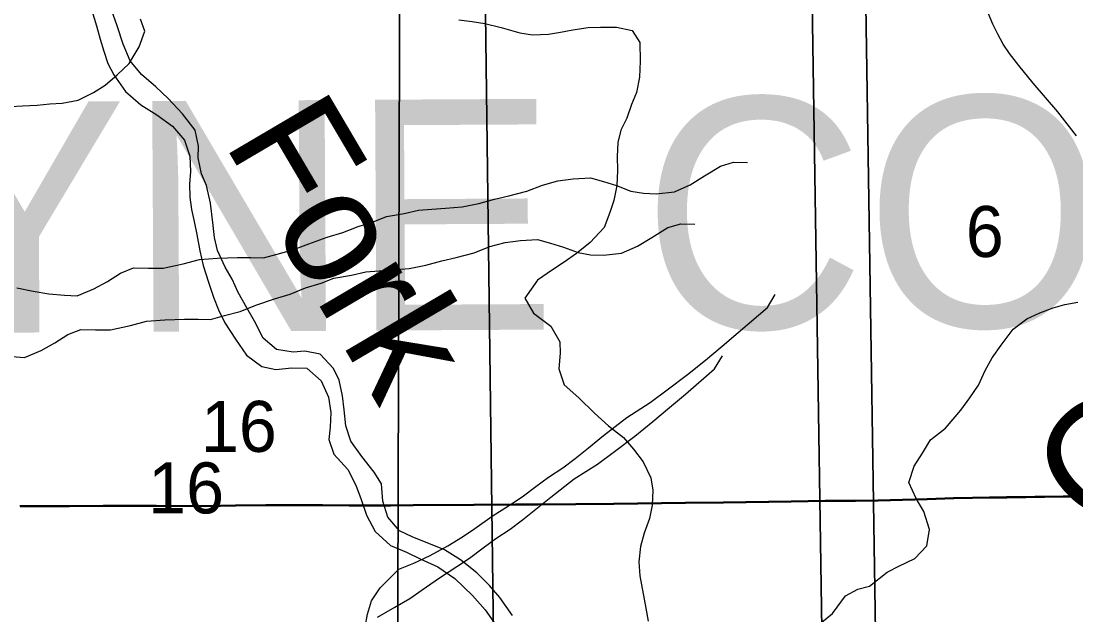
# Model space of a CAD drawing. Extents: x -21.1 to 50.3, y -4.9 to 22.1.
# Drawn here: x 5.141 to 6.007, y 16.301 to 16.789 of the extents above; entities that cross this region are included whole.
import ezdxf

# ---------------------------------------------------------------- set-up
doc = ezdxf.new("R2010")
doc.units = 0
for name, color, linetype in [('GM_X_County_Road', 7, 'Continuous'), ('GM_X_County_Text', 7, 'Continuous'), ('GM_X_Minor_River', 7, 'Continuous'), ('GM_X_Minor_River_Text', 7, 'Continuous'), ('GM_X_Rail_Line_Text', 7, 'Continuous'), ('GM_X_Section', 7, 'Continuous'), ('GM_X_Section_Text', 7, 'Continuous'), ('GM_X_Township_Road', 7, 'Continuous'), ('SH_Cut_Line', 7, 'Continuous')]:
    doc.layers.add(name, color=color, linetype=linetype)

msp = doc.modelspace()

# ---------------------------------------------------------------- linework, layer by layer
at = {"layer": 'GM_X_County_Road'}
msp.add_lwpolyline([(6.00703, 16.69429), (6.00335, 16.69938), (5.99167, 16.71399), (5.97154, 16.73771), (5.95967, 16.75206), (5.95214, 16.76189), (5.94705, 16.76962), (5.94255, 16.77771), (5.93847, 16.78605), (5.9348, 16.79458)], dxfattribs=at)
at = {"layer": 'GM_X_Minor_River'}
for points in [[(5.19917, 16.79722), (5.20289, 16.78468), (5.20585, 16.77366), (5.20882, 16.76378), (5.21217, 16.75389), (5.21704, 16.74437), (5.22682, 16.73066)], [(5.23982, 16.74462), (5.2304, 16.75605), (5.2248, 16.76975), (5.21997, 16.78457), (5.21512, 16.79788)], [(5.13259, 16.71845), (5.14209, 16.71906), (5.15426, 16.71964), (5.16452, 16.72062), (5.17479, 16.72122), (5.18774, 16.72369), (5.20038, 16.72996), (5.20996, 16.73589), (5.21997, 16.74447), (5.22961, 16.75382), (5.2378, 16.76737), (5.24256, 16.78022), (5.23891, 16.79015)], [(5.50022, 16.7896), (5.51122, 16.78829), (5.52145, 16.78662), (5.53507, 16.78337), (5.55019, 16.77897), (5.5608, 16.77729), (5.57373, 16.77785), (5.58363, 16.7796), (5.59391, 16.78134), (5.60648, 16.78343), (5.61636, 16.78366), (5.62965, 16.78346), (5.64252, 16.78099), (5.64882, 16.77101), (5.64897, 16.75582), (5.64838, 16.74253), (5.64591, 16.73003), (5.64196, 16.72021), (5.63798, 16.70888)], [(5.54431, 16.30072), (5.53378, 16.31559), (5.5255, 16.3255), (5.51494, 16.33581), (5.50172, 16.34652), (5.4885, 16.35457), (5.462, 16.36535), (5.45141, 16.37035), (5.44199, 16.38141), (5.4379, 16.39472), (5.43686, 16.40876), (5.43085, 16.41828), (5.42068, 16.43125), (5.41166, 16.44382), (5.40757, 16.45637), (5.40614, 16.46965), (5.40469, 16.48105), (5.40212, 16.49396), (5.39725, 16.50348), (5.38632, 16.51531), (5.37381, 16.51766), (5.36432, 16.51696), (5.35067, 16.51894), (5.33973, 16.52849), (5.33261, 16.5422), (5.32623, 16.55324), (5.3191, 16.5658), (5.31424, 16.57684), (5.30861, 16.58673), (5.30225, 16.60043), (5.29966, 16.61107), (5.29822, 16.62322), (5.29643, 16.63917), (5.29311, 16.65361), (5.289, 16.66312), (5.28643, 16.67641), (5.28649, 16.6859), (5.28392, 16.69919), (5.27338, 16.71254), (5.2617, 16.72513), (5.25152, 16.73468), (5.23982, 16.74462)], [(5.22682, 16.73066), (5.23927, 16.71996), (5.2525, 16.71153), (5.26535, 16.70234), (5.27514, 16.6909), (5.27961, 16.67759), (5.2799, 16.66507), (5.27908, 16.65483), (5.27939, 16.64421), (5.28084, 16.63395), (5.28305, 16.62408), (5.28525, 16.61344), (5.28782, 16.60014), (5.2904, 16.58799), (5.29486, 16.5743), (5.29896, 16.56213), (5.30307, 16.55149), (5.30831, 16.54083), (5.31695, 16.5275), (5.32597, 16.51454), (5.33843, 16.50498), (5.35018, 16.50263), (5.3631, 16.50407), (5.37562, 16.50361), (5.38732, 16.49329), (5.3933, 16.47998), (5.39511, 16.46745), (5.39466, 16.45531), (5.39345, 16.44507), (5.39755, 16.43329), (5.40923, 16.42069), (5.4156, 16.40776), (5.42007, 16.39597), (5.42454, 16.38304), (5.43167, 16.36971), (5.44411, 16.35826), (5.45736, 16.35286), (5.46909, 16.3471), (5.48309, 16.34056), (5.49707, 16.33099), (5.5114, 16.31724), (5.52195, 16.30542), (5.53097, 16.29246)], [(5.63798, 16.70888), (5.63327, 16.69907), (5.63083, 16.68885), (5.63028, 16.67747), (5.63048, 16.66607), (5.62991, 16.65354), (5.62744, 16.64142), (5.62425, 16.63159), (5.6195, 16.61913), (5.60791, 16.60677), (5.59676, 16.59782), (5.58677, 16.59076), (5.57718, 16.58444), (5.56489, 16.57589), (5.55441, 16.56124), (5.56143, 16.54897), (5.5757, 16.53812), (5.5831, 16.52547), (5.58333, 16.51597), (5.58237, 16.50307), (5.58672, 16.49009), (5.59871, 16.47927), (5.61143, 16.46692), (5.62305, 16.45649), (5.63543, 16.4468), (5.64363, 16.43719), (5.65145, 16.42681), (5.65771, 16.4138), (5.65945, 16.40352), (5.65888, 16.39137), (5.65681, 16.38038), (5.65244, 16.36829), (5.64923, 16.35733), (5.6479, 16.34481), (5.64886, 16.3334), (5.65376, 16.30674), (5.6555, 16.29607)], [(5.13746, 16.56956), (5.15079, 16.56698), (5.16375, 16.56477), (5.17669, 16.5637), (5.18697, 16.563), (5.20065, 16.56878), (5.21203, 16.57492), (5.22265, 16.58181), (5.23328, 16.58605), (5.24547, 16.58574), (5.25765, 16.58581), (5.274, 16.58932), (5.2873, 16.59281), (5.30214, 16.59403), (5.3185, 16.5945), (5.32954, 16.59456), (5.33982, 16.59424), (5.35122, 16.59734), (5.36414, 16.60083), (5.37706, 16.60584), (5.39225, 16.61124), (5.40517, 16.61512), (5.4177, 16.62012), (5.43062, 16.62399), (5.44088, 16.62823), (5.45533, 16.63059), (5.46711, 16.63331), (5.47815, 16.63413), (5.48918, 16.63495), (5.50288, 16.63617), (5.51656, 16.6389), (5.52949, 16.6424), (5.54127, 16.64512), (5.55609, 16.649), (5.56901, 16.65401), (5.58155, 16.6575), (5.5941, 16.65909), (5.60818, 16.65993), (5.61886, 16.65695), (5.62953, 16.65359), (5.64136, 16.64909), (5.65165, 16.64725), (5.6623, 16.64693), (5.67714, 16.64853), (5.69005, 16.6543), (5.70181, 16.66158), (5.71509, 16.66963), (5.72572, 16.67273), (5.73715, 16.67241)], [(5.13341, 16.51319), (5.14369, 16.51249), (5.15736, 16.51826), (5.16874, 16.5244), (5.17936, 16.5313), (5.18999, 16.53554), (5.20218, 16.53522), (5.21436, 16.53529), (5.23071, 16.5388), (5.24401, 16.54229), (5.25885, 16.54351), (5.27521, 16.54399), (5.28625, 16.54405), (5.29653, 16.54372), (5.30793, 16.54683), (5.32085, 16.55032), (5.33377, 16.55533), (5.34896, 16.56073), (5.36188, 16.5646), (5.37442, 16.56961), (5.38733, 16.57348), (5.39759, 16.57772), (5.41204, 16.58007), (5.42382, 16.5828), (5.43486, 16.58362), (5.44589, 16.58444), (5.45959, 16.58565), (5.47327, 16.58839), (5.4862, 16.59188), (5.49798, 16.5946), (5.51281, 16.59848), (5.52572, 16.6035), (5.53826, 16.60698), (5.55081, 16.60857), (5.56489, 16.60941), (5.57557, 16.60643), (5.58624, 16.60307), (5.59807, 16.59858), (5.60836, 16.59673), (5.61902, 16.59641), (5.63385, 16.59801), (5.64676, 16.60378), (5.65852, 16.61107), (5.6718, 16.61912), (5.68244, 16.62221), (5.69386, 16.6219)], [(5.42336, 16.29156), (5.4252, 16.30183), (5.42856, 16.31286), (5.43574, 16.32354), (5.45087, 16.33882), (5.46341, 16.34383), (5.4767, 16.34998), (5.49111, 16.35803), (5.50326, 16.36532), (5.51349, 16.37222), (5.52752, 16.38217), (5.54193, 16.39137), (5.55217, 16.39826), (5.56354, 16.40668), (5.57378, 16.41434), (5.58554, 16.422), (5.59577, 16.42965), (5.60676, 16.43845), (5.61888, 16.44839), (5.63821, 16.46332), (5.65718, 16.47558), (5.6712, 16.48591), (5.68788, 16.49854), (5.70266, 16.5104), (5.71629, 16.52187), (5.72955, 16.53296), (5.75342, 16.5536), (5.75983, 16.56427)], [(5.79522, 16.29281), (5.80677, 16.30251), (5.81762, 16.31678), (5.82759, 16.32233), (5.83712, 16.32484), (5.85173, 16.3364), (5.8613, 16.34119), (5.87431, 16.34745), (5.88435, 16.35794), (5.88646, 16.3712), (5.88175, 16.38609), (5.87546, 16.39682), (5.86959, 16.40982), (5.87398, 16.42343), (5.8806, 16.43397), (5.88722, 16.44488), (5.89953, 16.45457), (5.91229, 16.46919), (5.91966, 16.47934), (5.92666, 16.48987), (5.93217, 16.50194), (5.93802, 16.51211), (5.9454, 16.52263), (5.9551, 16.53578), (5.96625, 16.54435), (5.97696, 16.54912), (5.98804, 16.55313), (5.99758, 16.55603), (6.00824, 16.55777)], [(5.43341, 16.29946), (5.44783, 16.30752), (5.45997, 16.3148), (5.4702, 16.3217), (5.48423, 16.33165), (5.49864, 16.34085), (5.50888, 16.34774), (5.52026, 16.35616), (5.53049, 16.36382), (5.54225, 16.37148), (5.55248, 16.37914), (5.56347, 16.38793), (5.5756, 16.39788), (5.59492, 16.4128), (5.61389, 16.42506), (5.62791, 16.43539), (5.64459, 16.44802), (5.65937, 16.45988), (5.67301, 16.47135), (5.68627, 16.48244), (5.71013, 16.50308), (5.71654, 16.51376)]]:
    msp.add_lwpolyline(points, dxfattribs=at)
at = {"layer": 'GM_X_Rail_Line_Text'}
for points in [[(6.01476, 16.39861), (5.99614, 16.39863), (5.9496, 16.39801), (5.92169, 16.39765), (5.90618, 16.39738), (5.88448, 16.39652), (5.8442, 16.39539), (5.82559, 16.39509), (5.80075, 16.39512), (5.77286, 16.39465), (5.75432, 16.3943), (5.71716, 16.39374), (5.68615, 16.3934), (5.62726, 16.39266), (5.56524, 16.39226), (5.54662, 16.39211), (5.51247, 16.39186), (5.49696, 16.39171), (5.46284, 16.39147), (5.44421, 16.39137), (5.42558, 16.3913), (5.41008, 16.39135), (5.38837, 16.39156), (5.37596, 16.3916), (5.34183, 16.3916), (5.317, 16.39123), (5.29217, 16.39074), (5.25181, 16.39092), (5.22697, 16.39097), (5.20835, 16.39108), (5.18041, 16.39088), (5.16177, 16.39081), (5.14005, 16.3908)], [(5.14005, 16.3908), (5.16177, 16.39081), (5.18041, 16.39088), (5.20835, 16.39108), (5.22697, 16.39097), (5.25181, 16.39092), (5.29217, 16.39074), (5.317, 16.39123), (5.34183, 16.3916), (5.37596, 16.3916), (5.38837, 16.39156), (5.41008, 16.39135), (5.42558, 16.3913), (5.44421, 16.39137), (5.46284, 16.39147), (5.49696, 16.39171), (5.51247, 16.39186), (5.54662, 16.39211), (5.56524, 16.39226), (5.62726, 16.39266), (5.68615, 16.3934), (5.71716, 16.39374), (5.75432, 16.3943), (5.77286, 16.39465), (5.80075, 16.39512), (5.82559, 16.39509), (5.8442, 16.39539), (5.88448, 16.39652), (5.90618, 16.39738), (5.92169, 16.39765), (5.9496, 16.39801), (5.99614, 16.39863), (6.01476, 16.39861)]]:
    msp.add_lwpolyline(points, dxfattribs=at)
at = {"layer": 'GM_X_Section'}
for points in [[(4.44556, 17.13365), (5.45266, 17.13084), (5.44952, 16.13321), (4.44906, 16.1053)], [(5.45266, 17.13084), (6.41542, 17.12601), (6.41187, 16.12459), (5.44952, 16.13321)], [(5.83147, 16.97938), (6.84408, 16.99761), (6.85861, 15.97246), (5.84702, 15.96751)], [(4.84683, 16.96859), (5.83147, 16.97938), (5.84702, 15.96751), (4.86162, 15.95861)], [(5.52017, 16.94387), (5.53343, 15.91957), (5.47621, 15.91802), (4.49511, 15.90479), (4.49436, 16.90218), (4.49435, 16.93023)], [(6.54146, 16.94121), (6.55964, 15.91994), (6.50469, 15.92066), (5.53343, 15.91957), (5.52017, 16.94387)], [(5.78818, 16.92886), (6.8008, 16.94709), (6.81532, 15.92194), (5.80373, 15.91699)], [(4.80354, 16.91807), (5.78818, 16.92886), (5.80373, 15.91699), (4.81833, 15.90809)]]:
    msp.add_lwpolyline(points, close=True, dxfattribs=at)
at = {"layer": 'GM_X_Township_Road'}
msp.add_lwpolyline([(5.14025, 16.39025), (5.16198, 16.39026), (5.18062, 16.39034), (5.20856, 16.39053), (5.22718, 16.39043), (5.25201, 16.39038), (5.29238, 16.3902), (5.31721, 16.39068), (5.34204, 16.39105), (5.37616, 16.39105), (5.38858, 16.39102), (5.41028, 16.3908), (5.42579, 16.39075), (5.44442, 16.39082), (5.46304, 16.39092), (5.49716, 16.39117), (5.51268, 16.39131), (5.54682, 16.39157), (5.56545, 16.39171), (5.62746, 16.39211), (5.68636, 16.39286), (5.71736, 16.39319), (5.75453, 16.39375), (5.77307, 16.3941), (5.80096, 16.39457), (5.82579, 16.39455), (5.8444, 16.39484), (5.88469, 16.39597), (5.90639, 16.39684), (5.92189, 16.3971), (5.94981, 16.39746), (5.99635, 16.39809), (6.01497, 16.39807)], dxfattribs=at)
at = {"layer": 'SH_Cut_Line'}
for points in [[(6.01476, 16.39861), (5.99614, 16.39863), (5.9496, 16.39801), (5.92169, 16.39765), (5.90618, 16.39738), (5.88448, 16.39652), (5.8442, 16.39539), (5.82559, 16.39509), (5.80075, 16.39512), (5.77286, 16.39465), (5.75432, 16.3943), (5.71716, 16.39374), (5.68615, 16.3934), (5.62726, 16.39266), (5.56524, 16.39226), (5.54662, 16.39211), (5.51247, 16.39186), (5.49696, 16.39171), (5.46284, 16.39147), (5.44421, 16.39137), (5.42558, 16.3913), (5.41008, 16.39135), (5.38837, 16.39156), (5.37596, 16.3916), (5.34183, 16.3916), (5.317, 16.39123), (5.29217, 16.39074), (5.25181, 16.39092), (5.22697, 16.39097), (5.20835, 16.39108), (5.18041, 16.39088), (5.16177, 16.39081), (5.14005, 16.3908)], [(5.14005, 16.3908), (5.16177, 16.39081), (5.18041, 16.39088), (5.20835, 16.39108), (5.22697, 16.39097), (5.25181, 16.39092), (5.29217, 16.39074), (5.317, 16.39123), (5.34183, 16.3916), (5.37596, 16.3916), (5.38837, 16.39156), (5.41008, 16.39135), (5.42558, 16.3913), (5.44421, 16.39137), (5.46284, 16.39147), (5.49696, 16.39171), (5.51247, 16.39186), (5.54662, 16.39211), (5.56524, 16.39226), (5.62726, 16.39266), (5.68615, 16.3934), (5.71716, 16.39374), (5.75432, 16.3943), (5.77286, 16.39465), (5.80075, 16.39512), (5.82559, 16.39509), (5.8442, 16.39539), (5.88448, 16.39652), (5.90618, 16.39738), (5.92169, 16.39765), (5.9496, 16.39801), (5.99614, 16.39863), (6.01476, 16.39861)]]:
    msp.add_lwpolyline(points, dxfattribs=at)

# ---------------------------------------------------------------- texts
at = {"layer": 'GM_X_County_Text'}
msp.add_text('WAYNE COUNTY', height=0.1893939, rotation=0.32796, dxfattribs=at).set_placement((4.65204, 16.53015))
at = {"layer": 'GM_X_Minor_River_Text'}
for s, height, rotation, p in [('Fork', 0.09473, 300.47114, (5.30664, 16.68912)), ('Grass', 0.094725, 43.46303, (6.02734, 16.36164))]:
    msp.add_text(s, height=height, rotation=rotation, dxfattribs=at).set_placement(p)
at = {"layer": 'GM_X_Section_Text'}
for s, height, p in [('6', 0.04186, (5.91628, 16.59498)), ('16', 0.041856, (5.2886, 16.43505)), ('16', 0.041856, (5.24531, 16.38454))]:
    msp.add_text(s, height=height, rotation=0.00001, dxfattribs=at).set_placement(p)

doc.saveas('drawing.dxf')
